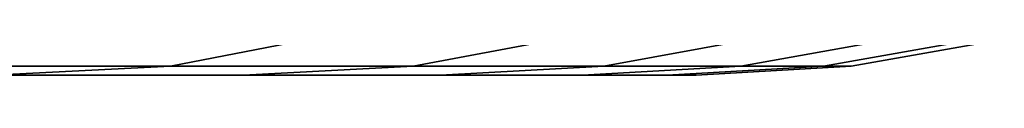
# Model space of a CAD drawing. Header units: metres. Extents: x -109 to 109, y -100 to 76.
# Tile 218 of 337: x -62.1701 to -60.1064, y 38.8 to 38.8472. Entities that reach past the tile are written whole.
import ezdxf

# ---------------------------------------------------------------- set-up
doc = ezdxf.new("R2010")
doc.units = ezdxf.units.M
doc.layers.add('solid_21062310', color=7, linetype='CONTINUOUS')

msp = doc.modelspace()

# ---------------------------------------------------------------- linework, layer by layer
at = {"layer": 'solid_21062310'}
for points in [[(-62.188126, 38.875549, -7.995092), (-61.561653, 38.875549, -6.752558), (-61.854141, 38.818932, -6.620346), (-62.468346, 38.818932, -7.838552)], [(-62.468346, 38.818932, 7.838552), (-61.854141, 38.818932, 6.620346), (-61.561653, 38.875549, 6.752558), (-62.188126, 38.875549, 7.995092)], [(-61.345459, 38.818932, -5.35444), (-61.854141, 38.818932, -6.620346), (-61.561653, 38.875549, -6.752558), (-61.042812, 38.875549, -5.461372)], [(-61.854141, 38.818932, 6.620346), (-61.345459, 38.818932, 5.35444), (-61.042812, 38.875549, 5.461372), (-61.561653, 38.875549, 6.752558)], [(-60.945965, 38.818932, -4.049956), (-61.345459, 38.818932, -5.35444), (-61.042812, 38.875549, -5.461372), (-60.635342, 38.875549, -4.130836)], [(-61.345459, 38.818932, 5.35444), (-60.945965, 38.818932, 4.049956), (-60.635342, 38.875549, 4.130836), (-61.042812, 38.875549, 5.461372)], [(-60.658539, 38.818932, -2.716291), (-60.945965, 38.818932, -4.049956), (-60.635342, 38.875549, -4.130836), (-60.342175, 38.875549, -2.770538)], [(-60.945965, 38.818932, 4.049956), (-60.658539, 38.818932, 2.716291), (-60.342175, 38.875549, 2.770538), (-60.635342, 38.875549, 4.130836)], [(-60.485249, 38.818932, -1.363056), (-60.658539, 38.818932, -2.716291), (-60.342175, 38.875549, -2.770538), (-60.165424, 38.875549, -1.390277)], [(-60.658539, 38.818932, 2.716291), (-60.485249, 38.818932, 1.363056), (-60.165424, 38.875549, 1.390277), (-60.342175, 38.875549, 2.770538)], [(-60.165424, 38.875549, -1.390277), (-60.106365, 38.875549), (-60.427349, 38.818932), (-60.485249, 38.818932, -1.363056)], [(-60.485249, 38.818932, 1.363056), (-60.427349, 38.818932), (-60.106365, 38.875549), (-60.165424, 38.875549, 1.390277)], [(-61.854141, 38.818932, -6.620346), (-62.225983, 38.799999, -6.650464), (-62.861053, 38.799999, -7.871598), (-62.468346, 38.818932, -7.838552)], [(-61.854141, 38.818932, 6.620346), (-62.468346, 38.818932, 7.838552), (-62.861004, 38.799999, 7.871512), (-62.225941, 38.799999, 6.650381)], [(-61.345459, 38.818932, -5.35444), (-61.701122, 38.799999, -5.383019), (-62.225983, 38.799999, -6.650464), (-61.854141, 38.818932, -6.620346)], [(-61.345459, 38.818932, 5.35444), (-61.854141, 38.818932, 6.620346), (-62.225941, 38.799999, 6.650381), (-61.701096, 38.799999, 5.382935)], [(-60.945965, 38.818932, -4.049956), (-61.287876, 38.799999, -4.069376), (-61.701122, 38.799999, -5.383019), (-61.345459, 38.818932, -5.35444)], [(-60.945965, 38.818932, 4.049956), (-61.345459, 38.818932, 5.35444), (-61.701096, 38.799999, 5.382935), (-61.287853, 38.799999, 4.069278)], [(-60.658539, 38.818932, -2.716291), (-60.990734, 38.799999, -2.729552), (-61.287876, 38.799999, -4.069376), (-60.945965, 38.818932, -4.049956)], [(-60.658539, 38.818932, 2.716291), (-60.945965, 38.818932, 4.049956), (-61.287853, 38.799999, 4.069278), (-60.990719, 38.799999, 2.729457)], [(-60.485249, 38.818932, -1.363056), (-60.812717, 38.799999, -1.374861), (-60.990734, 38.799999, -2.729552), (-60.658539, 38.818932, -2.716291)], [(-60.485249, 38.818932, 1.363056), (-60.658539, 38.818932, 2.716291), (-60.990719, 38.799999, 2.729457), (-60.81271, 38.799999, 1.374801)], [(-60.485249, 38.818932, -1.363056), (-60.427349, 38.818932), (-60.752407, 38.799999), (-60.812717, 38.799999, -1.374861)], [(-60.427349, 38.818932), (-60.485249, 38.818932, 1.363056), (-60.81271, 38.799999, 1.374801), (-60.752407, 38.799999)], [(-64.378403, 38.799999, 4.697328), (-61.701096, 38.799999, 5.382935), (-62.225941, 38.799999, 6.650381), (-64.862724, 38.799999, 5.793441)], [(-64.378403, 38.799999, -4.697328), (-64.862724, 38.799999, -5.793441), (-62.225983, 38.799999, -6.650464), (-61.701122, 38.799999, -5.383019)], [(-63.996483, 38.799999, 3.556826), (-61.287853, 38.799999, 4.069278), (-61.701096, 38.799999, 5.382935), (-64.378403, 38.799999, 4.697328)], [(-63.996483, 38.799999, -3.556826), (-64.378403, 38.799999, -4.697328), (-61.701122, 38.799999, -5.383019), (-61.287876, 38.799999, -4.069376)], [(-63.721535, 38.799999, 2.389685), (-60.990719, 38.799999, 2.729457), (-61.287853, 38.799999, 4.069278), (-63.996483, 38.799999, 3.556826)], [(-63.721535, 38.799999, -2.389685), (-63.996483, 38.799999, -3.556826), (-61.287876, 38.799999, -4.069376), (-60.990734, 38.799999, -2.729552)], [(-63.556515, 38.799999, 1.205635), (-60.81271, 38.799999, 1.374801), (-60.990719, 38.799999, 2.729457), (-63.721535, 38.799999, 2.389685)], [(-63.556515, 38.799999, -1.205635), (-63.721535, 38.799999, -2.389685), (-60.990734, 38.799999, -2.729552), (-60.812717, 38.799999, -1.374861)], [(-63.556515, 38.799999, 1.205635), (-63.5, 38.799999), (-60.752407, 38.799999), (-60.81271, 38.799999, 1.374801)], [(-63.5, 38.799999), (-63.556515, 38.799999, -1.205635), (-60.812717, 38.799999, -1.374861), (-60.752407, 38.799999)]]:
    msp.add_3dface(points, dxfattribs=at)

doc.saveas('drawing.dxf')
